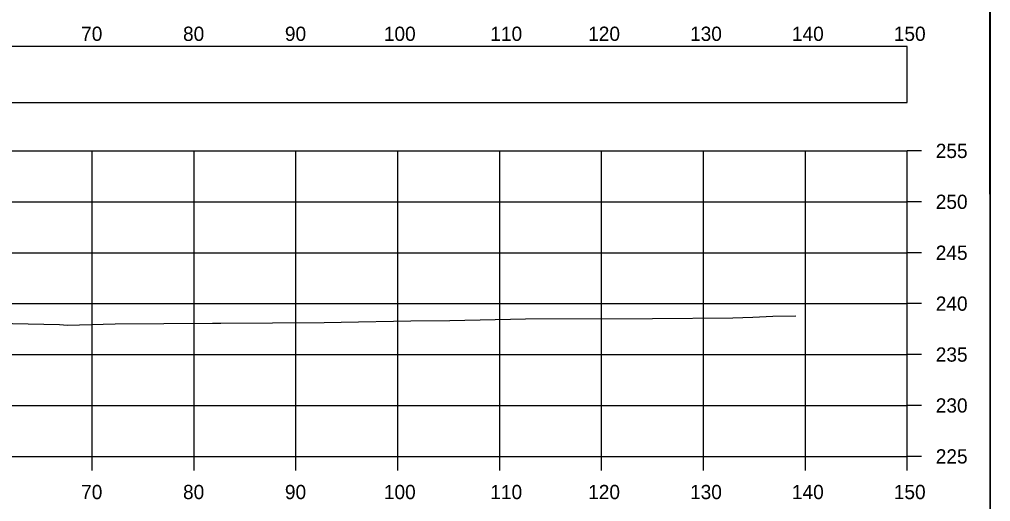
# Model space of a CAD drawing. Extents: x 1369627 to 1374022, y 380035 to 398173.
# Drawn here: x 1372161.4 to 1372256.7, y 387401.8 to 387449.2 of the extents above; entities that cross this region are included whole.
import ezdxf

# ---------------------------------------------------------------- set-up
doc = ezdxf.new("R2010")
doc.units = 0
for name, color, linetype in [('Default', 7, 'Continuous'), ('R_Axis', 7, 'Continuous'), ('R_Axis Annot', 7, 'Continuous'), ('R_Border', 7, 'Continuous'), ('R_Exist Surface', 7, 'Continuous'), ('R_Grid', 7, 'Continuous'), ('R_No Plot', 7, 'Continuous')]:
    doc.layers.add(name, color=color, linetype=linetype)

msp = doc.modelspace()

# ---------------------------------------------------------------- linework, layer by layer
at = {"layer": 'Default'}
msp.add_lwpolyline([(1371948.53, 387440.992), (1372248.53, 387440.992), (1372248.53, 387446.515), (1371948.53, 387446.515)], close=True, dxfattribs=at)
at = {"layer": 'R_Axis'}
for p, q in [((1372248.53, 387406.251), (1372248.53, 387436.251)), ((1372249.93, 387436.251), (1372248.53, 387436.251)), ((1372249.93, 387431.251), (1372248.53, 387431.251)), ((1372249.93, 387426.251), (1372248.53, 387426.251)), ((1372249.93, 387421.251), (1372248.53, 387421.251)), ((1372249.93, 387416.251), (1372248.53, 387416.251)), ((1372249.93, 387411.251), (1372248.53, 387411.251)), ((1371948.53, 387406.251), (1372248.53, 387406.251)), ((1372168.53, 387404.851), (1372168.53, 387406.251)), ((1372178.53, 387404.851), (1372178.53, 387406.251)), ((1372188.53, 387404.851), (1372188.53, 387406.251)), ((1372198.53, 387404.851), (1372198.53, 387406.251)), ((1372208.53, 387404.851), (1372208.53, 387406.251)), ((1372218.53, 387404.851), (1372218.53, 387406.251)), ((1372228.53, 387404.851), (1372228.53, 387406.251)), ((1372238.53, 387404.851), (1372238.53, 387406.251)), ((1372248.53, 387404.851), (1372248.53, 387406.251)), ((1372249.93, 387406.251), (1372248.53, 387406.251))]:
    msp.add_line(p, q, dxfattribs=at)
at = {"layer": 'R_Border'}
msp.add_line((1372256.71, 387296.251), (1372256.71, 387501.711), dxfattribs=at)
at = {"layer": 'R_Exist Surface'}
msp.add_lwpolyline([(1372152.996, 387419.45), (1372165.318, 387419.19), (1372165.723, 387419.177), (1372166.094, 387419.15), (1372170.77, 387419.253), (1372180.331, 387419.324), (1372180.953, 387419.331), (1372181.168, 387419.33), (1372191.285, 387419.41), (1372192.975, 387419.429), (1372199.817, 387419.558), (1372203.626, 387419.595), (1372211.059, 387419.756), (1372223.532, 387419.807), (1372231.404, 387419.872), (1372233.385, 387419.936), (1372235.351, 387420.032), (1372237.601, 387420.045)], dxfattribs=at)
at = {"layer": 'R_Grid'}
for p, q in [((1371948.53, 387436.251), (1372248.53, 387436.251)), ((1372168.53, 387406.251), (1372168.53, 387436.251)), ((1372178.53, 387406.251), (1372178.53, 387436.251)), ((1372188.53, 387406.251), (1372188.53, 387436.251)), ((1372198.53, 387406.251), (1372198.53, 387436.251)), ((1372208.53, 387406.251), (1372208.53, 387436.251)), ((1372218.53, 387406.251), (1372218.53, 387436.251)), ((1372228.53, 387406.251), (1372228.53, 387436.251)), ((1372238.53, 387406.251), (1372238.53, 387436.251)), ((1372248.53, 387406.251), (1372248.53, 387436.251)), ((1371948.53, 387431.251), (1372248.53, 387431.251)), ((1371948.53, 387426.251), (1372248.53, 387426.251)), ((1371948.53, 387421.251), (1372248.53, 387421.251)), ((1371948.53, 387416.251), (1372248.53, 387416.251)), ((1371948.53, 387411.251), (1372248.53, 387411.251)), ((1371948.53, 387406.251), (1372248.53, 387406.251))]:
    msp.add_line(p, q, dxfattribs=at)
at = {"layer": 'R_No Plot'}
msp.add_lwpolyline([(1372174.45, 387501.711), (1372194.07, 387501.711), (1372194.07, 387491.831), (1372210.182, 387491.831), (1372233.381, 387491.831), (1372233.381, 387459.16), (1372256.589, 387459.16), (1372256.71, 387296.251), (1371940.53, 387296.251), (1371940.53, 387501.711)], close=True, dxfattribs=at)

# ---------------------------------------------------------------- texts
at = {"layer": 'R_Axis Annot'}
for s, p in [('70', (1372167.444, 387447.051)), ('80', (1372177.444, 387447.051)), ('90', (1372187.444, 387447.051)), ('100', (1372197.157, 387447.051)), ('110', (1372207.609, 387447.051)), ('120', (1372217.212, 387447.051)), ('130', (1372227.212, 387447.051)), ('140', (1372237.212, 387447.051)), ('150', (1372247.212, 387447.051)), ('255', (1372251.33, 387435.551)), ('250', (1372251.33, 387430.551)), ('245', (1372251.33, 387425.551)), ('240', (1372251.33, 387420.551)), ('235', (1372251.33, 387415.551)), ('230', (1372251.33, 387410.551)), ('225', (1372251.33, 387405.551)), ('70', (1372167.444, 387402.051)), ('80', (1372177.444, 387402.051)), ('90', (1372187.444, 387402.051)), ('100', (1372197.157, 387402.051)), ('110', (1372207.609, 387402.051)), ('120', (1372217.212, 387402.051)), ('130', (1372227.212, 387402.051)), ('140', (1372237.212, 387402.051)), ('150', (1372247.212, 387402.051))]:
    msp.add_text(s, height=1.4, dxfattribs=at).set_placement(p)

doc.saveas('drawing.dxf')
